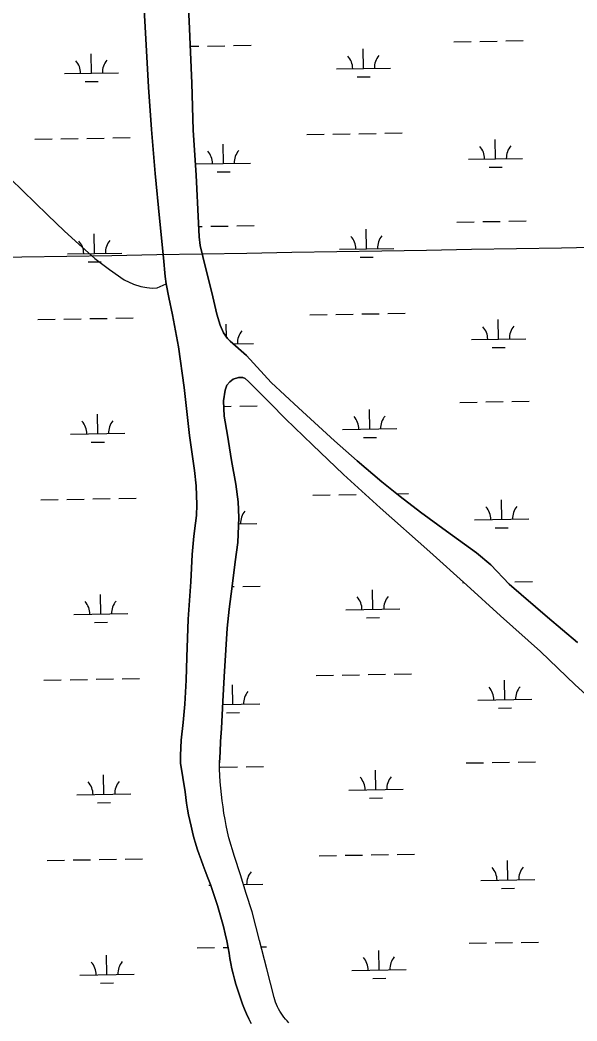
# Model space of a CAD drawing. Extents: x 3887375 to 3925618, y 296674 to 322633.
# Drawn here: x 3903988 to 3905015, y 306966 to 308813 of the extents above; entities that cross this region are included whole.
import ezdxf

# ---------------------------------------------------------------- set-up
doc = ezdxf.new("R2010")
doc.units = 0
for name, color, linetype in [('V-GRID-MAJR', 7, 'Continuous'), ('V-TOPO-SHOR', 7, 'Continuous'), ('V-WETL-SWMP', 7, 'Continuous')]:
    doc.layers.add(name, color=color, linetype=linetype)

msp = doc.modelspace()

# ---------------------------------------------------------------- linework, layer by layer
at = {"layer": 'V-GRID-MAJR'}
msp.add_spline([(3891546.068, 308165.905), (3896856.111, 308255.118), (3902166.142, 308345.103), (3907476.16, 308435.86100000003), (3912786.164, 308527.391), (3918096.1550000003, 308619.693), (3923406.132, 308712.768), (3923406.133, 308712.768)], degree=3, dxfattribs=at)
at = {"layer": 'V-TOPO-SHOR'}
for points in [[(3904292.622, 307389.326), (3904284.106, 307441.777), (3904283.992, 307456.042), (3904285.399, 307484.351), (3904288.876, 307516.88800000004), (3904291.8740000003, 307551.05700000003), (3904294.557, 307595.04600000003), (3904295.848, 307637.853), (3904298.088, 307707.79600000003), (3904303.145, 307776.36100000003), (3904305.772, 307827.131), (3904308.7770000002, 307860.60000000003), (3904312.09, 307884.481), (3904313.3740000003, 307899.22500000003), (3904314.1550000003, 307918.408), (3904312.934, 307953.712), (3904309.663, 307981.985), (3904300.955, 308046.462), (3904291.115, 308135.251), (3904280.686, 308210.003), (3904269.447, 308269.315), (3904262.877, 308300.83400000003), (3904257.761, 308326.282), (3904255.7800000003, 308339.598), (3904252.461, 308374.183), (3904245.0840000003, 308447.558), (3904237.4020000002, 308529.583), (3904230.4280000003, 308610.911), (3904225.1180000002, 308689.214), (3904218.511, 308811.707), (3904212.129, 308906.605)], [(3903534.782, 308864.51900000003), (3903616.168, 308802.88800000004), (3903702.36, 308721.771), (3903753.2090000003, 308670.815), (3903765.858, 308659.064), (3903773.108, 308653.544), (3903780.335, 308650.814), (3903789.414, 308649.028), (3903803.392, 308645.19), (3903848.699, 308618.364), (3903917.877, 308571.972), (3903970.826, 308520.105), (3904038.77, 308453.483), (3904070.3910000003, 308423.523), (3904096.852, 308399.566), (3904126.353, 308372.841), (3904153.247, 308352.607), (3904179.9, 308333.53), (3904197.163, 308325.768), (3904211.14, 308321.697), (3904221.849, 308319.692), (3904231.622, 308318.377), (3904241.15, 308318.686), (3904257.761, 308326.282)], [(3904297.017, 308871.2), (3904300.3140000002, 308810.654), (3904304.748, 308696.329), (3904307.3200000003, 308609.819), (3904312.9050000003, 308526.841), (3904317.364, 308438.476), (3904318.74, 308412.761), (3904320.507, 308396.87200000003), (3904325.113, 308376.798), (3904343.7260000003, 308302.112), (3904351.236, 308270.132), (3904357.242, 308250.301), (3904363.6750000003, 308235.619), (3904370.54, 308225.621), (3904375.728, 308220.284), (3904405.643, 308193.864), (3904451.647, 308144.424), (3904502.075, 308097.59), (3904568.0530000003, 308036.386), (3904610.216, 307999.542), (3904655.665, 307961.089), (3904689.557, 307934.235), (3904726.747, 307904.83400000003), (3904774.506, 307869.908), (3904830.021, 307830.134), (3904856.864, 307807.667), (3904890.128, 307772.153), (3904961.2490000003, 307711.223), (3905016.586, 307664.663)], [(3905059.668, 307543.17), (3905012.074, 307586.516), (3904948.199, 307647.739), (3904874.231, 307713.55700000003), (3904812.265, 307770.119), (3904743.946, 307831.77400000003), (3904652.548, 307912.887), (3904584.693, 307974.544), (3904527.6550000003, 308029.277), (3904477.919, 308077.282), (3904449.62, 308106.288), (3904409.772, 308146.189), (3904403.413, 308151.749), (3904398.954, 308153.58400000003), (3904391.004, 308153.521), (3904380.973, 308150.4), (3904374.931, 308145.44), (3904369.6040000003, 308139.08), (3904366.403, 308130.168), (3904363.524, 308110.265), (3904364.453, 308082.21), (3904370.583, 308047.179), (3904377.978, 308000.466), (3904386.048, 307957.032), (3904390.293, 307923.856), (3904391.696, 307895.102), (3904389.961, 307849.252), (3904385.106, 307813.664), (3904379.156, 307768.478), (3904373.887, 307726.341), (3904370.196, 307690.99700000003), (3904367.949, 307650.987), (3904364.376, 307601.378), (3904362.17, 307555.99), (3904359.5360000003, 307505.92100000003), (3904357.859, 307482.053), (3904357.079, 307462.87), (3904355.77, 307442.363)], [(3904484.139, 306963.131), (3904480.895, 306966.351), (3904477.804, 306969.715), (3904474.878, 306973.224), (3904472.117, 306976.865), (3904469.532, 306980.63300000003), (3904467.128, 306984.518), (3904464.9080000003, 306988.512), (3904462.876, 306992.606), (3904461.041, 306996.79), (3904459.407, 307001.056), (3904457.971, 307005.396), (3904456.745, 307009.797), (3904443.504, 307062.41000000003), (3904430.069, 307114.976), (3904416.438, 307167.491), (3904405.3850000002, 307201.547), (3904394.5470000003, 307235.675), (3904383.924, 307269.868), (3904373.518, 307304.129), (3904370.921, 307315.471), (3904368.5270000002, 307326.858), (3904366.3310000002, 307338.286), (3904364.341, 307349.751), (3904362.555, 307361.246), (3904360.97, 307372.77400000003), (3904359.589, 307384.329), (3904358.416, 307395.904), (3904357.4450000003, 307407.5), (3904356.681, 307419.11), (3904356.122, 307430.733), (3904355.77, 307442.363)], [(3904414.416, 306961.741), (3904410.1890000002, 306970.52), (3904406.157, 306979.39), (3904402.323, 306988.348), (3904398.69, 306997.39), (3904395.255, 307006.512), (3904392.028, 307015.703), (3904389.003, 307024.966), (3904386.185, 307034.295), (3904383.576, 307043.683), (3904381.173, 307053.128), (3904378.9820000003, 307062.623), (3904377.004, 307072.165), (3904375.236, 307081.74700000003), (3904373.684, 307091.367), (3904372.342, 307101.01900000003), (3904369.573, 307114.245), (3904366.5810000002, 307127.422), (3904363.366, 307140.547), (3904359.927, 307153.616), (3904356.27, 307166.625), (3904352.389, 307179.57), (3904348.291, 307192.446), (3904343.9760000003, 307205.252), (3904339.443, 307217.982), (3904334.694, 307230.635), (3904329.734, 307243.203), (3904325.761, 307253.249), (3904321.984, 307263.37), (3904318.41, 307273.565), (3904315.035, 307283.827), (3904311.865, 307294.153), (3904308.897, 307304.541), (3904306.137, 307314.98600000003), (3904303.5810000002, 307325.482), (3904301.2320000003, 307336.025), (3904299.092, 307346.613), (3904297.1580000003, 307357.24), (3904295.436, 307367.906), (3904293.924, 307378.603), (3904292.622, 307389.326)]]:
    msp.add_lwpolyline(points, dxfattribs=at)
at = {"layer": 'V-WETL-SWMP'}
for p, q in [((3904788.0181202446, 308772.8728062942), (3904820.0134073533, 308773.42199009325)), ((3904836.0110509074, 308773.69658199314), (3904868.0063380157, 308774.2457657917)), ((3904884.0039815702, 308774.5203576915), (3904915.999268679, 308775.0695414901)), ((3904119.941479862, 308714.96875515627), (3904119.323648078, 308750.96345313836)), ((3904302.1031948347, 308764.53230902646), (3904318.1793272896, 308764.80824815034)), ((3904334.176970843, 308765.0828400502), (3904366.172257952, 308765.63202384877)), ((3904382.169901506, 308765.90661574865), (3904414.1651886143, 308766.4557995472)), ((3904621.7755564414, 308723.5824930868), (3904621.157724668, 308759.57719108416)), ((3904069.9488437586, 308714.11065547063), (3904169.934115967, 308715.82685484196)), ((3904571.7829203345, 308722.7243934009), (3904671.7681925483, 308724.4405927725)), ((3904108.208073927, 308699.33408388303), (3904132.204539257, 308699.74597173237)), ((3904610.0421505, 308707.94782180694), (3904634.0386158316, 308708.3597096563)), ((3904517.0079499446, 308601.69552082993), (3904549.003237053, 308602.24470462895)), ((3904565.000880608, 308602.51929652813), (3904596.996167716, 308603.0684803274)), ((3904612.9938112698, 308603.3430722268), (3904644.9890983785, 308603.8922560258)), ((3904660.986741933, 308604.16684792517), (3904692.9820290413, 308604.71603172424)), ((3904015.1738734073, 308593.0817829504), (3904047.169160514, 308593.6309667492)), ((3904063.166804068, 308593.9055586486), (3904095.162091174, 308594.45474244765)), ((3904111.1597347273, 308594.72933434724), (3904143.1550218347, 308595.278518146)), ((3904159.152665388, 308595.5531100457), (3904191.147952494, 308596.10229384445)), ((3904363.3095518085, 308548.3078870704), (3904362.6917200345, 308584.3025850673)), ((3904865.1436318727, 308556.9216290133), (3904864.525800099, 308592.91632701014)), ((3904313.316915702, 308547.44978738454), (3904413.302187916, 308549.1659867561)), ((3904815.150995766, 308556.0635293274), (3904915.1362679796, 308557.77972869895)), ((3904351.5761458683, 308532.6732157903), (3904375.5726111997, 308533.08510363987)), ((3904853.410225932, 308541.28695773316), (3904877.4066912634, 308541.6988455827)), ((3904793.7274865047, 308440.2468019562), (3904825.7227736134, 308440.7959857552)), ((3904841.7204171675, 308441.0705776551), (3904873.715704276, 308441.61976145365)), ((3904889.71334783, 308441.89435335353), (3904921.708634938, 308442.4435371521)), ((3904125.6508462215, 308382.3427509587), (3904125.0330144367, 308418.3374489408)), ((3904317.7059529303, 308432.07612002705), (3904323.888693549, 308432.1822438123)), ((3904339.8863371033, 308432.4568357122), (3904371.881624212, 308433.00601951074)), ((3904387.879267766, 308433.2806114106), (3904419.8745548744, 308433.82979520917)), ((3904627.4849227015, 308390.9564887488), (3904626.8670909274, 308426.9511867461)), ((3904075.6582101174, 308381.484651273), (3904175.6434823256, 308383.2008506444)), ((3904577.4922865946, 308390.0983890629), (3904677.4775588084, 308391.81458843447)), ((3904113.9174402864, 308366.70807968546), (3904137.913905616, 308367.1199675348)), ((3904615.751516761, 308375.3218174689), (3904639.747982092, 308375.73370531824)), ((3904522.7173162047, 308269.0695164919), (3904554.712603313, 308269.6187002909)), ((3904570.710246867, 308269.8932921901), (3904602.7055339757, 308270.44247598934)), ((3904618.7031775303, 308270.71706788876), (3904650.698464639, 308271.2662516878)), ((3904666.696108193, 308271.5408435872), (3904698.6913953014, 308272.0900273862)), ((3904020.8832397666, 308260.4557787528), (3904052.878526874, 308261.0049625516)), ((3904068.8761704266, 308261.279554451), (3904100.8714575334, 308261.82873825)), ((3904116.8691010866, 308262.10333014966), (3904148.864388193, 308262.65251394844)), ((3904164.862031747, 308262.9271058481), (3904196.8573188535, 308263.4762896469)), ((3904368.8049472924, 308228.1477574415), (3904368.401086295, 308251.67658072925)), ((3904870.852998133, 308224.2956246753), (3904870.235166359, 308260.2903226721)), ((3904380.7107376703, 308215.8825672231), (3904419.011554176, 308216.53998241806)), ((3904820.860362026, 308223.43752498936), (3904920.84563424, 308225.153724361)), ((3904859.119592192, 308208.6609533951), (3904883.1160575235, 308209.0728412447)), ((3904369.605, 308139.081), (3904374.932, 308145.439)), ((3904374.932, 308145.439), (3904380.972, 308150.39899999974)), ((3904380.972, 308150.39900000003), (3904391.003, 308153.521)), ((3904391.003, 308153.521), (3904398.954, 308153.585)), ((3904398.954, 308153.585), (3904403.413, 308151.75)), ((3904403.413, 308151.75), (3904409.772, 308146.189)), ((3904409.772, 308146.189), (3904449.619, 308106.287)), ((3904363.524, 308110.26599999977), (3904366.403, 308130.1679999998)), ((3904366.403, 308130.1679999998), (3904369.605, 308139.081)), ((3904364.453, 308082.21), (3904363.524, 308110.26599999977)), ((3904449.619, 308106.287), (3904477.918, 308077.283)), ((3904799.4368527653, 308107.6207976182), (3904831.4321398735, 308108.1699814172)), ((3904847.4297834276, 308108.4445733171), (3904879.4250705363, 308108.9937571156)), ((3904895.4227140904, 308109.2683490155), (3904927.4180011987, 308109.81753281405)), ((3904131.3602125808, 308049.71674676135), (3904130.7423807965, 308085.7114447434)), ((3904363.859152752, 308100.14431474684), (3904377.590990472, 308100.3800151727)), ((3904393.5886340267, 308100.6546070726), (3904425.583921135, 308101.20379087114)), ((3904633.1942889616, 308058.33048441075), (3904632.5764571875, 308094.3251824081)), ((3904370.583, 308047.17899999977), (3904364.453, 308082.21)), ((3904477.918, 308077.283), (3904527.654, 308029.276)), ((3904081.367576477, 308048.85864707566), (3904181.3528486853, 308050.574846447)), ((3904377.978, 308000.466), (3904370.583, 308047.17899999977)), ((3904583.201652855, 308057.4723847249), (3904683.186925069, 308059.18858409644)), ((3904119.6268066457, 308034.0820754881), (3904143.6232719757, 308034.49396333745)), ((3904527.654, 308029.276), (3904584.693, 307974.545)), ((3904621.460883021, 308042.6958131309), (3904645.457348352, 308043.1077009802)), ((3904386.048, 307957.0319999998), (3904377.978, 308000.466)), ((3904584.693, 307974.545), (3904652.5470000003, 307912.887)), ((3904390.293, 307923.857), (3904386.048, 307957.0319999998)), ((3904528.426682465, 307936.44351215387), (3904560.421969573, 307936.9926959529)), ((3904576.4196131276, 307937.26728785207), (3904608.4149002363, 307937.8164716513)), ((3904624.4125437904, 307938.09106355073), (3904624.8028132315, 307938.0977623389)), ((3904683.4126106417, 307939.1037714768), (3904704.4007615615, 307939.4640230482)), ((3904026.592606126, 307927.82977455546), (3904058.5878932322, 307928.37895835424)), ((3904074.5855367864, 307928.65355025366), (3904106.5808238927, 307929.20273405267)), ((3904122.578467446, 307929.4773259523), (3904154.5737545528, 307930.0265097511)), ((3904170.5713981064, 307930.3011016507), (3904202.566685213, 307930.85028544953)), ((3904391.6950000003, 307895.10299999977), (3904390.293, 307923.857)), ((3904876.5623643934, 307891.66962033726), (3904875.94453262, 307927.66431833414)), ((3904652.5470000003, 307912.887), (3904743.9450000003, 307831.77399999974)), ((3904389.9620000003, 307849.251), (3904391.6950000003, 307895.10299999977)), ((3904391.2503914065, 307883.33947245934), (3904424.720920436, 307883.91397808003)), ((3904826.569728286, 307890.81152065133), (3904926.5550005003, 307892.52772002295)), ((3904864.828958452, 307876.0349490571), (3904888.825423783, 307876.44683690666)), ((3904385.105, 307813.664), (3904389.9620000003, 307849.251)), ((3904743.9450000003, 307831.77400000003), (3904812.2660000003, 307770.119)), ((3904379.157, 307768.479), (3904385.105, 307813.664)), ((3904805.146219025, 307774.99479328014), (3904806.8310018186, 307775.023711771)), ((3904812.2660000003, 307770.119), (3904874.2320000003, 307713.558)), ((3904901.1320803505, 307776.6423446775), (3904933.127367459, 307777.191528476)), ((3904137.06957894, 307717.09074256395), (3904136.4517471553, 307753.08544054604)), ((3904373.886, 307726.3399999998), (3904379.157, 307768.479)), ((3904379.057203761, 307767.68117914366), (3904383.3003567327, 307767.7540108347)), ((3904399.2980002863, 307768.02860273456), (3904431.2932873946, 307768.5777865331)), ((3904638.903655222, 307725.7044800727), (3904638.2858234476, 307761.69917807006)), ((3904087.076942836, 307716.2326428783), (3904187.062215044, 307717.94884224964)), ((3904370.197, 307690.996), (3904373.886, 307726.3399999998)), ((3904588.911019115, 307724.84638038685), (3904688.8962913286, 307726.5625797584)), ((3904125.336173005, 307701.4560712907), (3904149.3326383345, 307701.86795914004)), ((3904627.170249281, 307710.06980879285), (3904651.166714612, 307710.4816966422)), ((3904874.2320000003, 307713.558), (3904948.2, 307647.73899999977)), ((3904367.949, 307650.9869999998), (3904370.197, 307690.996)), ((3904364.375, 307601.378), (3904367.949, 307650.9869999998)), ((3904948.2, 307647.73899999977), (3905012.074, 307586.516)), ((3904534.1360487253, 307603.81750781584), (3904566.1313358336, 307604.36669161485)), ((3904582.1289793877, 307604.64128351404), (3904614.1242664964, 307605.1904673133)), ((3904630.1219100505, 307605.4650592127), (3904662.1171971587, 307606.0142430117)), ((3904678.114840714, 307606.28883491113), (3904710.110127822, 307606.83801871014)), ((3904032.301972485, 307595.2037703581), (3904064.297259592, 307595.7529541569)), ((3904080.2949031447, 307596.02754605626), (3904112.290190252, 307596.5767298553)), ((3904128.287833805, 307596.8513217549), (3904160.2831209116, 307597.40050555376)), ((3904176.280764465, 307597.67509745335), (3904208.276051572, 307598.2242812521)), ((3904362.17, 307555.99), (3904364.375, 307601.378)), ((3904380.4376505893, 307550.42987405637), (3904379.819818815, 307586.4245720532)), ((3904882.271730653, 307559.0436159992), (3904881.653898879, 307595.0383139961)), ((3905012.074, 307586.516), (3905059.667, 307543.169)), ((3904359.5360000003, 307505.92100000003), (3904362.17, 307555.99)), ((3904361.8607216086, 307550.1110099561), (3904430.4302866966, 307551.287973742)), ((3904832.2790945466, 307558.1855163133), (3904932.2643667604, 307559.9017156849)), ((3904368.7042446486, 307534.7952027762), (3904392.7007099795, 307535.2070906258)), ((3904870.538324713, 307543.40894471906), (3904894.5347900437, 307543.8208325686)), ((3904357.859, 307482.0529999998), (3904359.5360000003, 307505.92100000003)), ((3904357.079, 307462.869), (3904357.859, 307482.0529999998)), ((3904355.77, 307442.363), (3904357.079, 307462.869)), ((3904356.123, 307430.7329999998), (3904355.77, 307442.363)), ((3904810.8555852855, 307442.3687889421), (3904842.8508723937, 307442.9179727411)), ((3904858.848515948, 307443.192564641), (3904890.8438030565, 307443.74174843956)), ((3904906.8414466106, 307444.01634033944), (3904938.836733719, 307444.565524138)), ((3904142.7789452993, 307384.4647383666), (3904142.161113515, 307420.4594363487)), ((3904356.681, 307419.10999999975), (3904356.123, 307430.7329999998)), ((3904357.446, 307407.49999999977), (3904356.681, 307419.10999999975)), ((3904357.0144358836, 307434.5788226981), (3904389.009722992, 307435.1280064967)), ((3904405.007366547, 307435.4025983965), (3904437.002653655, 307435.9517821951)), ((3904644.613021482, 307393.07847573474), (3904643.9951897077, 307429.07317373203)), ((3904358.415, 307395.905), (3904357.446, 307407.49999999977)), ((3904092.7863091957, 307383.60663868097), (3904192.771581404, 307385.3228380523)), ((3904359.59, 307384.328), (3904358.415, 307395.905)), ((3904360.97, 307372.775), (3904359.59, 307384.328)), ((3904594.620385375, 307392.2203760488), (3904694.605657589, 307393.9365754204)), ((3904131.0455393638, 307368.83006709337), (3904155.042004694, 307369.2419549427)), ((3904362.554, 307361.24700000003), (3904360.97, 307372.775)), ((3904632.879615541, 307377.4438044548), (3904656.876080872, 307377.85569230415)), ((3904364.341, 307349.75), (3904362.554, 307361.24700000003)), ((3904366.332, 307338.2859999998), (3904364.341, 307349.75)), ((3904368.526, 307326.85899999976), (3904366.332, 307338.2859999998)), ((3904370.921, 307315.4719999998), (3904368.526, 307326.85899999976)), ((3904373.518, 307304.13), (3904370.921, 307315.4719999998)), ((3904383.924, 307269.869), (3904373.518, 307304.13)), ((3904539.845414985, 307271.1915034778), (3904571.840702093, 307271.7406872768)), ((3904587.838345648, 307272.015279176), (3904619.8336327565, 307272.56446297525)), ((3904635.8312763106, 307272.83905487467), (3904667.826563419, 307273.3882386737)), ((3904683.824206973, 307273.6628305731), (3904715.8194940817, 307274.2120143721)), ((3904038.0113388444, 307262.5777661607), (3904070.006625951, 307263.12694995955)), ((3904086.0042695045, 307263.4015418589), (3904117.9995566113, 307263.9507256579)), ((3904133.9972001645, 307264.2253175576), (3904165.9924872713, 307264.77450135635)), ((3904181.9901308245, 307265.049093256), (3904213.9854179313, 307265.5982770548)), ((3904394.546, 307235.67499999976), (3904383.924, 307269.869)), ((3904887.9810969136, 307226.4176116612), (3904887.3632651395, 307262.4123096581)), ((3904405.384, 307201.548), (3904394.546, 307235.67499999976)), ((3904336.1543846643, 307216.9457746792), (3904339.7900205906, 307217.00817863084)), ((3904400.145180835, 307218.0441415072), (3904436.1396529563, 307218.66196940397)), ((3904837.988460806, 307225.55951197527), (3904937.9737330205, 307227.2757113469)), ((3904416.437, 307167.49099999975), (3904405.384, 307201.548)), ((3904876.2476909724, 307210.78294038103), (3904900.2441563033, 307211.19482823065)), ((3904430.0700000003, 307114.9759999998), (3904416.437, 307167.49099999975)), ((3904443.505, 307062.411), (3904430.0700000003, 307114.9759999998)), ((3904816.5649515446, 307109.74278460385), (3904848.5602386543, 307110.29196840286)), ((3904864.557882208, 307110.56656030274), (3904896.553169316, 307111.1157441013)), ((3904912.5508128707, 307111.3903360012), (3904944.546099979, 307111.9395197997)), ((3904148.4883116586, 307051.83873416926), (3904147.870479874, 307087.8334321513)), ((3904314.7308754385, 307101.12904735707), (3904346.726162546, 307101.6782311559)), ((3904362.723806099, 307101.95282305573), (3904372.1135615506, 307102.1139937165)), ((3904433.0898735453, 307103.16061831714), (3904442.7120199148, 307103.3257778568)), ((3904650.3223877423, 307060.4524713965), (3904649.704555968, 307096.44716939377)), ((3904098.4956755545, 307050.98063448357), (3904198.4809477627, 307052.69683385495)), ((3904456.744, 307009.79600000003), (3904443.505, 307062.411)), ((3904600.3297516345, 307059.59437171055), (3904700.315023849, 307061.3105710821)), ((3904136.754905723, 307036.204062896), (3904160.751371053, 307036.61595074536)), ((3904638.588981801, 307044.81780011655), (3904662.585447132, 307045.2296879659)), ((3904457.972, 307005.395), (3904456.744, 307009.79600000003)), ((3904459.406, 307001.05700000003), (3904457.972, 307005.395)), ((3904461.042, 306996.79), (3904459.406, 307001.05700000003)), ((3904462.877, 306992.606), (3904461.042, 306996.79)), ((3904464.907, 306988.512), (3904462.877, 306992.606)), ((3904467.127, 306984.518), (3904464.907, 306988.512)), ((3904469.532, 306980.634), (3904467.127, 306984.518)), ((3904472.117, 306976.866), (3904469.532, 306980.634)), ((3904474.877, 306973.224), (3904472.117, 306976.866)), ((3904477.805, 306969.716), (3904474.877, 306973.224)), ((3904480.894, 306966.35000000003), (3904477.805, 306969.716))]:
    msp.add_line(p, q, dxfattribs=at)
for points in [[(3904212.129, 308906.606), (3904218.511, 308811.708), (3904225.117, 308689.215), (3904230.429, 308610.912), (3904237.4020000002, 308529.583), (3904245.083, 308447.558), (3904252.46, 308374.183), (3904255.781, 308339.598), (3904257.7600000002, 308326.283), (3904262.877, 308300.833), (3904269.447, 308269.315), (3904280.686, 308210.003), (3904291.115, 308135.25), (3904300.955, 308046.461), (3904309.663, 307981.984), (3904312.933, 307953.712), (3904314.154, 307918.408), (3904313.3740000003, 307899.22500000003), (3904312.091, 307884.481), (3904308.776, 307860.599), (3904305.773, 307827.132), (3904303.145, 307776.362), (3904298.088, 307707.797), (3904295.848, 307637.853), (3904294.558, 307595.045), (3904291.875, 307551.056), (3904288.877, 307516.887), (3904285.399, 307484.351), (3904283.992, 307456.042), (3904284.1070000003, 307441.777), (3904292.622, 307389.326), (3904293.924, 307378.602), (3904295.436, 307367.906), (3904297.1580000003, 307357.241), (3904299.091, 307346.613), (3904301.231, 307336.025), (3904303.58, 307325.481), (3904306.136, 307314.985), (3904308.898, 307304.541), (3904311.865, 307294.154), (3904315.0360000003, 307283.827), (3904318.41, 307273.565), (3904321.985, 307263.371), (3904325.7600000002, 307253.249), (3904329.733, 307243.204), (3904334.6950000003, 307230.634), (3904339.443, 307217.983)], [(3905016.585, 307664.664), (3904961.2490000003, 307711.223), (3904890.127, 307772.153), (3904856.864, 307807.666), (3904830.021, 307830.13300000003), (3904774.506, 307869.908), (3904726.747, 307904.835), (3904689.558, 307934.235), (3904655.664, 307961.088), (3904610.215, 307999.542), (3904568.054, 308036.385), (3904502.075, 308097.591), (3904451.648, 308144.424), (3904405.643, 308193.864), (3904375.728, 308220.283), (3904370.54, 308225.62), (3904363.676, 308235.62), (3904357.2430000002, 308250.302), (3904351.236, 308270.132), (3904343.7260000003, 308302.11100000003), (3904325.113, 308376.797), (3904320.507, 308396.873), (3904318.741, 308412.761), (3904317.363, 308438.476), (3904312.9050000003, 308526.841), (3904307.321, 308609.819), (3904304.7490000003, 308696.329), (3904300.3140000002, 308810.654), (3904297.017, 308871.199)], [(3904339.443, 307217.983), (3904343.975, 307205.252), (3904348.291, 307192.446), (3904352.389, 307179.569), (3904356.269, 307166.625), (3904359.9280000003, 307153.616), (3904363.366, 307140.548), (3904366.582, 307127.422), (3904369.574, 307114.245), (3904372.343, 307101.018), (3904373.683, 307091.366), (3904375.237, 307081.74700000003), (3904377.004, 307072.164), (3904378.983, 307062.623), (3904381.174, 307053.128), (3904383.575, 307043.684), (3904386.185, 307034.295), (3904389.003, 307024.967), (3904392.0270000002, 307015.704), (3904395.256, 307006.511), (3904398.6890000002, 306997.391), (3904402.323, 306988.349), (3904406.157, 306979.391), (3904410.1890000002, 306970.52), (3904414.416, 306961.741)]]:
    msp.add_lwpolyline(points, dxfattribs=at)
for centre, radius, start, end in [((3904064.6985312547, 308714.4954094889), 35.24628790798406, 0.21153802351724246, 41.755196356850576), ((3904175.1681313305, 308716.3915673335), 35.246287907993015, 140.21153501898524, 181.75519335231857), ((3904566.5326078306, 308723.10914741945), 35.24628790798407, 0.2115380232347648, 41.7551963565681), ((3904677.0022079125, 308725.00530526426), 35.24628790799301, 140.21153501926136, 181.7551933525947), ((3904308.066603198, 308547.83454140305), 35.24628790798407, 0.2115380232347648, 41.7551963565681), ((3904418.5362032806, 308549.73069924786), 35.24628790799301, 140.21153501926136, 181.7551933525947), ((3904809.9006832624, 308556.44828334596), 35.24628790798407, 0.2115380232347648, 41.7551963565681), ((3904920.3702833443, 308558.3444411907), 35.24628790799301, 140.21153501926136, 181.7551933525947), ((3904070.4078976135, 308381.86940529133), 35.24628790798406, 0.21153802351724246, 41.755196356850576), ((3904180.87749769, 308383.76556313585), 35.246287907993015, 140.21153501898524, 181.75519335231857), ((3904572.2419740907, 308390.4831430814), 35.24628790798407, 0.2115380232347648, 41.7551963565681), ((3904682.711574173, 308392.37930092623), 35.24628790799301, 140.21153501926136, 181.7551933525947), ((3904424.2455695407, 308217.1046949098), 35.24628790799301, 140.21153501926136, 181.7551933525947), ((3904815.6100495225, 308223.82227900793), 35.24628790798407, 0.2115380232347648, 41.7551963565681), ((3904926.079649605, 308225.7184368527), 35.24628790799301, 140.21153501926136, 181.7551933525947), ((3904076.117263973, 308049.243401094), 35.24628790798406, 0.21153802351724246, 41.755196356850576), ((3904186.586864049, 308051.1395589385), 35.246287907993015, 140.21153501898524, 181.75519335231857), ((3904577.9513403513, 308057.8571387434), 35.24628790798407, 0.2115380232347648, 41.7551963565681), ((3904688.420940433, 308059.7532965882), 35.24628790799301, 140.21153501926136, 181.7551933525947), ((3904429.9549358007, 307884.4786905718), 35.24628790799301, 140.21153501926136, 181.7551933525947), ((3904821.319415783, 307891.1962746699), 35.24628790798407, 0.2115380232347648, 41.7551963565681), ((3904931.789015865, 307893.09243251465), 35.24628790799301, 140.21153501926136, 181.7551933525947), ((3904081.826630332, 307716.6173968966), 35.24628790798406, 0.21153802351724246, 41.755196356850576), ((3904192.2962304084, 307718.51355474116), 35.246287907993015, 140.21153501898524, 181.75519335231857), ((3904583.660706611, 307725.23113440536), 35.24628790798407, 0.2115380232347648, 41.7551963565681), ((3904694.1303066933, 307727.12729225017), 35.24628790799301, 140.21153501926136, 181.7551933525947), ((3904435.6643020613, 307551.85268623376), 35.24628790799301, 140.21153501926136, 181.7551933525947), ((3904827.0287820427, 307558.57027033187), 35.24628790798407, 0.2115380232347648, 41.7551963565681), ((3904937.498382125, 307560.4664281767), 35.24628790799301, 140.21153501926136, 181.7551933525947), ((3904087.535996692, 307383.99139269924), 35.24628790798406, 0.21153802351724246, 41.755196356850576), ((3904198.0055967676, 307385.8875505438), 35.246287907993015, 140.21153501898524, 181.75519335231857), ((3904589.3700728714, 307392.6051300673), 35.24628790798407, 0.2115380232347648, 41.7551963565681), ((3904699.8396729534, 307394.50128791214), 35.24628790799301, 140.21153501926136, 181.7551933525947), ((3904441.373668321, 307219.2266818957), 35.24628790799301, 140.21153501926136, 181.7551933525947), ((3904832.7381483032, 307225.94426599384), 35.24628790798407, 0.2115380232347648, 41.7551963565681), ((3904943.207748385, 307227.84042383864), 35.24628790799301, 140.21153501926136, 181.7551933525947), ((3904093.2453630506, 307051.3653885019), 35.24628790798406, 0.21153802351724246, 41.755196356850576), ((3904203.714963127, 307053.2615463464), 35.246287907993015, 140.21153501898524, 181.75519335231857), ((3904595.079439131, 307059.97912572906), 35.24628790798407, 0.2115380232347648, 41.7551963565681), ((3904705.5490392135, 307061.87528357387), 35.24628790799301, 140.21153501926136, 181.7551933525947)]:
    msp.add_arc(centre, radius, start, end, dxfattribs=at)

doc.saveas('drawing.dxf')
